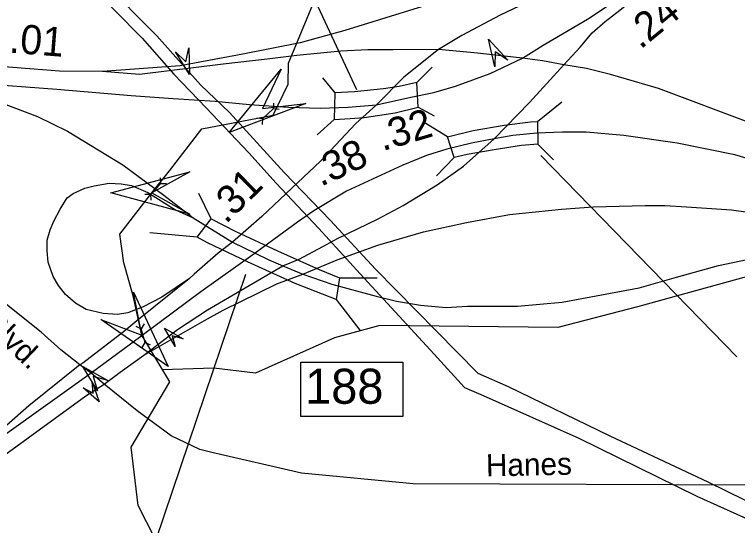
# Model space of a CAD drawing. Extents: x 1547597 to 1699558, y 810033 to 920809.
# Drawn here: x 1606161 to 1609249, y 845925 to 848109 of the extents above; entities that cross this region are included whole.
import ezdxf

# ---------------------------------------------------------------- set-up
doc = ezdxf.new("R2010")
doc.units = 0
for name, color, linetype in [('Exist Hydrographic Creek Single Shore', 7, 'Continuous'), ('Exist Road Primary Interstate Divided Center Attributed', 7, 'Continuous'), ('Exist Road Primary Interstate Interchange CELL', 7, 'Continuous'), ('Exist Road Primary Interstate Mileage Hundredths English Label', 7, 'Continuous'), ('Exist Road Primary Interstate Ramp 1 Lane Attributed', 7, 'Continuous'), ('Exist Road Primary Interstate Structure Cantilever Sign Attributed CELL', 7, 'Continuous'), ('Exist Road Primary Interstate Structure Ovrhead Sign Attributed CELL', 7, 'Continuous'), ('Exist Road Primary Interstate Structure Standard Bridge CELL', 7, 'Continuous'), ('Exist Road Primary Interstate Structure Standard Bridge Number Label', 7, 'Continuous'), ('Exist Road Primary US Divided Attributed', 7, 'Continuous'), ('Exist Road Primary US Mileage Hundredths English Label', 7, 'Continuous'), ('Exist Road Primary US Ramp 1 Lane  Attributed', 7, 'Continuous'), ('Exist Road Primary US Structure Standard Bridge CELL', 7, 'Continuous'), ('Exist Road Primary US Structure Standard Bridge Number Label', 7, 'Continuous'), ('Exist Road Secondary Structure Culvert Attributed CELL', 7, 'Continuous'), ('Exist Road Secondary Structure Culvert CELL', 7, 'Continuous'), ('Exist Road Secondary Structure Standard Bridge Attributed CELL', 7, 'Continuous'), ('Exist Road Secondary Type 51 Attributed', 7, 'Continuous'), ('Exist Road Secondary Type 51 Label', 7, 'Continuous'), ('Exist Road Secondary Type 51 Undivided 4 Lane Attributed', 7, 'Continuous'), ('Exist Utilities Electrical Transmission Line', 7, 'Continuous')]:
    doc.layers.add(name, color=color, linetype=linetype)

msp = doc.modelspace()

# ---------------------------------------------------------------- linework, layer by layer
at = {"layer": 'Exist Hydrographic Creek Single Shore'}
for points in [[(1606761.7, 845867.4), (1606688.7, 846010.1), (1606658.6, 846260.2), (1606824.8, 846538.6), (1606704.4, 846738.3), (1606667.1, 846905.8), (1606627.1, 847047.8), (1606610.3, 847169.2), (1606747.2, 847346.4), (1606823, 847441.2), (1606960.9, 847619.4), (1607265.1, 847678.5), (1607330.1, 847811.5), (1607330.7, 847901.1), (1607442.7, 848168)], [(1610566, 846777.2), (1610453, 846793.2), (1610308.9, 846894.9), (1610236.4, 846915.1), (1610166, 846944.4), (1609983.2, 846984), (1609821.8, 847016.3), (1609571.5, 847032.4), (1609336.8, 846999.2), (1609290.9, 846989.4), (1608821.5, 846859.3), (1608481.2, 846771.3), (1607720.5, 846780.1), (1607526.9, 846727.3), (1607190.5, 846575.7), (1607012.5, 846597.3), (1606791.5, 846589.4)]]:
    msp.add_lwpolyline(points, dxfattribs=at)
at = {"layer": 'Exist Road Primary Interstate Divided Center Attributed'}
for points in [[(1609597.4, 848825.8), (1609338.8, 848663.7), (1609064, 848510.1), (1608755.1, 848363), (1608523.3, 848239.8), (1608398.1, 848184.5), (1608235.8, 848106.3), (1608071.5, 848018.3), (1607971.8, 847958.6)], [(1608507.6, 847894.1), (1608577.1, 847968.7), (1608628.7, 848030.7), (1608682.9, 848079.4), (1608745.7, 848127.1), (1608859.3, 848220), (1609048.4, 848350.8), (1609160.8, 848434.9)], [(1607971.8, 847958.6), (1607824.1, 847840.3), (1607706.7, 847722.7)], [(1608209.9, 847577), (1608360.5, 847733), (1608507.6, 847894.1)], [(1607706.7, 847722.7), (1607618.5, 847642.5), (1607467.1, 847482.3), (1607345.4, 847366.2), (1607217.1, 847245.3), (1607091.7, 847136)], [(1608209.9, 847577), (1608112.6, 847558.2), (1608007.9, 847532.8), (1607919.9, 847506), (1607820.1, 847464.7), (1607578.7, 847353.4), (1607438.9, 847270.3), (1607369.4, 847221.4), (1607188.5, 847088.1)], [(1607306.8, 847034.4), (1607376.3, 847063.7), (1607478, 847117.5), (1607539.8, 847150.9), (1607713.6, 847236), (1607820.2, 847291.8), (1607965.9, 847380.7), (1608077.9, 847460.4), (1608209.9, 847577)], [(1611035.3, 846765.2), (1610795.8, 846864.2), (1610118.6, 847179.8), (1610014, 847225.8), (1609792.5, 847304.8), (1609487.9, 847435.5), (1609237.6, 847509.1), (1608991.2, 847558.7), (1608763.3, 847591.7), (1608603, 847605.2), (1608500.8, 847605.4), (1608391.6, 847601.3), (1608289.9, 847591.6), (1608209.9, 847577)], [(1607391.9, 846999.6), (1607538.3, 847060.1), (1607712.6, 847122.6), (1607907.2, 847179.3), (1608092, 847220.4), (1608274.9, 847254.6), (1608496.9, 847276.6), (1608631.8, 847286.4), (1608854.8, 847292.7), (1608937.9, 847292.7), (1609030.8, 847287.4), (1609223.4, 847273.7), (1609527.5, 847231.1), (1609726, 847190.8), (1609902.5, 847145.8), (1610082.9, 847086.7), (1610264.8, 847021.2), (1610531.7, 846904.5), (1610658.9, 846832.2)], [(1607091.7, 847136), (1607030.3, 847088.7), (1606928.2, 846998.6), (1606908, 846980.9)], [(1607188.5, 847088.1), (1606956.8, 846922.9), (1606656.6, 846700.4), (1606488.4, 846575.3)], [(1606713.3, 846652.5), (1606857, 846762.5), (1606985.1, 846846.6), (1607306.8, 847034.4)], [(1606713.3, 846652.5), (1606972.4, 846800.7), (1607052.6, 846845.6), (1607280.9, 846957.4), (1607391.9, 846999.6)], [(1606908, 846980.9), (1606683.9, 846799), (1606632.2, 846757.4), (1606452, 846618.7), (1606440, 846611.4)], [(1606544.1, 846528.1), (1606611.6, 846580.6), (1606713.3, 846652.5)], [(1606440, 846611.4), (1606221.9, 846435.9), (1606126, 846351.6), (1605745.9, 846045.7)], [(1606488.4, 846575.3), (1605745.9, 846045.7)], [(1599818.8, 841557.2), (1600350.6, 841958.7), (1600867.3, 842325.9), (1601449.6, 842758.1), (1601878.4, 843077.8), (1602246.6, 843349.2), (1602589.3, 843620.3), (1603002.8, 843931.6), (1603315.8, 844163.3), (1603639.1, 844396.2), (1604098, 844743.9), (1604791.3, 845249.5), (1605821.1, 846004.6), (1606087, 846204), (1606465.8, 846478.6), (1606544.1, 846528.1)]]:
    msp.add_lwpolyline(points, dxfattribs=at)
at = {"layer": 'Exist Road Primary Interstate Interchange CELL'}
msp.add_lwpolyline([(1607384.3, 846623.3), (1607819.2, 846623.3), (1607819.2, 846390.1), (1607384.3, 846390.1)], close=True, dxfattribs=at)
at = {"layer": 'Exist Road Primary Interstate Ramp 1 Lane Attributed'}
for p, q in [((1607091.7, 847136), (1607188.5, 847088.1)), ((1607306.8, 847034.4), (1607391.9, 846999.6))]:
    msp.add_line(p, q, dxfattribs=at)
for points in [[(1607971.8, 847958.6), (1607777.2, 847958.2), (1607669.6, 847958.2), (1607554.2, 847952.3), (1607366.5, 847934.2), (1607240.4, 847917.6), (1607051.6, 847896.1), (1606695.1, 847853), (1606537.3, 847865.3)], [(1608330.6, 847921.5), (1608139, 847943), (1607971.8, 847958.6)], [(1608507.6, 847894.1), (1608415.7, 847910.7), (1608330.6, 847921.5)], [(1610081.9, 847264.6), (1609544.6, 847533), (1609305.5, 847643.8), (1608910.9, 847793.1), (1608706.1, 847852.1), (1608604.4, 847878.5), (1608507.6, 847894.1)], [(1606908, 846980.9), (1606789.5, 846901.3), (1606710.7, 846859.5), (1606644.6, 846833), (1606600.8, 846826.3), (1606539.2, 846831.2), (1606466.9, 846847.8), (1606420.9, 846875.2), (1606377.9, 846912.4), (1606348.6, 846950.5), (1606326.1, 846988.6), (1606304.6, 847050.2), (1606299.7, 847098.2), (1606299.7, 847144.1), (1606313.4, 847189.1), (1606329, 847225.3), (1606356.4, 847276.1), (1606385.3, 847325), (1606411, 847344.2), (1606461.4, 847366), (1606500.8, 847376.3), (1606565.6, 847388.3), (1606616.5, 847385.4), (1606660.5, 847377.6), (1606729.9, 847347.3), (1606848.2, 847273.9), (1606924.5, 847240.2)], [(1607188.5, 847088.1), (1607247.2, 847060.8), (1607306.8, 847034.4)], [(1607391.9, 846999.6), (1607516.1, 846956.1), (1607705.8, 846904.8), (1607792.8, 846883.8), (1607894.5, 846867.1), (1608005, 846856.4), (1608095.4, 846862.5), (1608309.7, 846862.5), (1608500.2, 846879.8), (1608828.4, 846941.2), (1608987.7, 846986.2), (1609167.7, 847036.1), (1609289.9, 847062), (1609490.3, 847086.9), (1609558.3, 847091.3), (1609709.9, 847091.1), (1609846.8, 847080.8), (1609934.3, 847069.8), (1610036.5, 847050.7), (1610166, 847018.7), (1610283.4, 846976.9), (1610365.5, 846943.7), (1610658.9, 846832.2)]]:
    msp.add_lwpolyline(points, dxfattribs=at)
at = {"layer": 'Exist Road Primary Interstate Structure Cantilever Sign Attributed CELL'}
msp.add_lwpolyline([(1606905, 847966.2), (1606908.9, 847852), (1606848.4, 847948.9), (1606892.2, 847906.6)], close=True, dxfattribs=at)
at = {"layer": 'Exist Road Primary Interstate Structure Ovrhead Sign Attributed CELL'}
for points in [[(1606847.7, 846689.2), (1606801.1, 846767.9), (1606880.8, 846723.1), (1606833.8, 846735.9)], [(1606493.1, 846539.4), (1606522.4, 846452.8), (1606453.7, 846513.1), (1606497, 846490.8)]]:
    msp.add_lwpolyline(points, close=True, dxfattribs=at)
at = {"layer": 'Exist Road Primary Interstate Structure Standard Bridge CELL'}
for p, q in [((1608394.5, 847651.7), (1608498.3, 847735.8)), ((1608009.9, 847585.9), (1607910.8, 847647.8)), ((1608396.5, 847554), (1608463.4, 847487.2)), ((1608038.7, 847498.1), (1607962.8, 847418.8)), ((1607001.2, 847235.6), (1606948.4, 847343.8)), ((1606941, 847156.7), (1606738.1, 847176.2)), ((1607549.5, 846983.3), (1607709.3, 846983.2)), ((1607534.1, 846890), (1607636, 846759))]:
    msp.add_line(p, q, dxfattribs=at)
for points in [[(1608038.7, 847498.1), (1608009.9, 847585.9), (1608119.7, 847613), (1608251.7, 847635.6), (1608364, 847650.2), (1608394.5, 847651.7), (1608396.5, 847554), (1608325.8, 847548.7), (1608209.1, 847530.4), (1608093.7, 847510.5)], [(1607549.5, 846983.3), (1607534.1, 846890), (1607359.5, 846959.6), (1607155.9, 847051.1), (1606985.6, 847132.7), (1606941, 847156.7), (1607001.2, 847235.6), (1607105.8, 847181.3), (1607284.7, 847099), (1607462.7, 847019.1)]]:
    msp.add_lwpolyline(points, close=True, dxfattribs=at)
at = {"layer": 'Exist Road Primary Interstate Structure Standard Bridge Number Label'}
for p, q in [((1608408.9, 847506.4), (1609245.9, 846645.9)), ((1607147.5, 846997.9), (1606764.1, 845863.6))]:
    msp.add_line(p, q, dxfattribs=at)
at = {"layer": 'Exist Road Primary US Divided Attributed'}
for points in [[(1609597.4, 848825.8), (1609277.2, 848659.8), (1609029.8, 848541.4), (1608670.9, 848390.4), (1608590.7, 848364.9), (1608497.4, 848333.4), (1608341.4, 848280.4), (1608224.1, 848247.1), (1608078.4, 848199.2), (1607571.8, 848040.8), (1607380.2, 847987), (1607135.7, 847939.1), (1606868.8, 847890), (1606537.3, 847865.3)], [(1608330.6, 847921.5), (1608418.9, 847977.6), (1608608.3, 848089.2), (1608983.8, 848340), (1609077.7, 848396.7), (1609160.8, 848434.9)], [(1607706.7, 847722.7), (1607853.6, 847755.7), (1607951.6, 847775.7), (1608043.8, 847802.1), (1608191.8, 847857.1), (1608330.6, 847921.5)], [(1606537.3, 847865.3), (1606352.3, 847866.3), (1605880.9, 847903.3)], [(1605217.1, 847868.3), (1606000.2, 847815.6), (1606342, 847790.1), (1606658.4, 847762.4), (1606838.5, 847750.4), (1607017.4, 847737.7), (1607165.1, 847724), (1607331.3, 847713.2), (1607466.4, 847708.9), (1607585.8, 847712.7), (1607706.7, 847722.7)]]:
    msp.add_lwpolyline(points, dxfattribs=at)
at = {"layer": 'Exist Road Primary US Ramp 1 Lane  Attributed'}
for points in [[(1605217.1, 847868.3), (1605935.1, 847772.4), (1606069.9, 847744.7), (1606258.6, 847672.4), (1606386.7, 847609.8), (1606623.3, 847465.6), (1606799.3, 847336.5), (1606924.5, 847240.2)], [(1606924.5, 847240.2), (1607091.7, 847136)]]:
    msp.add_lwpolyline(points, dxfattribs=at)
at = {"layer": 'Exist Road Primary US Structure Standard Bridge CELL'}
for p, q in [((1607879.8, 847818.8), (1607944.4, 847883.2)), ((1607476.9, 847838.6), (1607528.8, 847773.7)), ((1607884.2, 847712.6), (1607953.7, 847675)), ((1607452.8, 847594), (1607526.4, 847659.3))]:
    msp.add_line(p, q, dxfattribs=at)
msp.add_lwpolyline([(1607528.8, 847773.7), (1607526.4, 847659.3), (1607594.1, 847664), (1607654.3, 847668.7), (1607786.2, 847688.1), (1607884.2, 847712.6), (1607879.8, 847818.8), (1607803.3, 847800.8), (1607736.6, 847791.2), (1607612.9, 847778.4)], close=True, dxfattribs=at)
at = {"layer": 'Exist Road Primary US Structure Standard Bridge Number Label'}
msp.add_line((1607623.6, 847786.5), (1607166.7, 848765.7), dxfattribs=at)
at = {"layer": 'Exist Road Secondary Structure Culvert Attributed CELL'}
for points in [[(1607405.2, 847728.3), (1607077.6, 847604.9), (1607299.6, 847875.5), (1607219.8, 847706.9)], [(1606910.2, 847255.8), (1606572.2, 847346.4), (1606910.2, 847437), (1606747.2, 847346.4)], [(1606669.2, 846921.5), (1606816.7, 846604.1), (1606530.2, 846805.2), (1606704.4, 846738.3)]]:
    msp.add_lwpolyline(points, close=True, dxfattribs=at)
at = {"layer": 'Exist Road Secondary Structure Culvert CELL'}
for p, q in [((1607266.6, 847730.3), (1607265.8, 847705)), ((1607220.8, 847664.6), (1607265.8, 847705)), ((1607291.1, 847702.9), (1607265.8, 847705)), ((1607195.5, 847666.7), (1607220.8, 847664.6)), ((1607220.1, 847639.2), (1607220.8, 847664.6)), ((1606783.3, 847410.3), (1606784.8, 847385)), ((1606743.4, 847340.9), (1606784.8, 847385)), ((1606810.2, 847385.1), (1606784.8, 847385)), ((1606718, 847340.8), (1606743.4, 847340.9)), ((1606744.9, 847315.6), (1606743.4, 847340.9)), ((1606679.7, 846777), (1606702.2, 846765.3)), ((1606715.1, 846787.1), (1606702.2, 846765.3)), ((1606718.8, 846707.1), (1606702.2, 846765.3)), ((1606705.9, 846685.3), (1606718.8, 846707.1)), ((1606741.3, 846695.4), (1606718.8, 846707.1))]:
    msp.add_line(p, q, dxfattribs=at)
at = {"layer": 'Exist Road Secondary Structure Standard Bridge Attributed CELL'}
for points in [[(1608211.9, 847884.8), (1608185.9, 848003.9), (1608268, 847913.7), (1608213.9, 847949.7)], [(1606514.7, 846499.8), (1606452.7, 846604.8), (1606558.9, 846544.9), (1606496.3, 846562.1)]]:
    msp.add_lwpolyline(points, close=True, dxfattribs=at)
at = {"layer": 'Exist Road Secondary Type 51 Attributed'}
msp.add_lwpolyline([(1606440, 846611.4), (1606359.3, 846676), (1606274.3, 846750.5), (1606118.8, 846874.7), (1605986.8, 846962.7), (1605857.4, 847007.2), (1605697.6, 847074.1), (1605526.1, 847132.2), (1605374.1, 847183.4), (1605199.3, 847236.8), (1605004.7, 847294.4), (1604899.2, 847330.9), (1604782.3, 847365.6), (1604664.8, 847404), (1604471.8, 847454.2), (1604392.8, 847476), (1604179.3, 847529.3)], dxfattribs=at)
at = {"layer": 'Exist Road Secondary Type 51 Undivided 4 Lane Attributed'}
for points in [[(1606488.4, 846575.3), (1606440, 846611.4)], [(1606544.1, 846528.1), (1606488.4, 846575.3)], [(1612615.5, 844613.7), (1612074.7, 845015.1), (1611799, 845190.3), (1611366.8, 845431.8), (1610467.7, 845880.2), (1610085.9, 846044.7), (1609831.3, 846103.1), (1609619.1, 846113.7), (1609343.4, 846097.7), (1607863.6, 846103.1), (1607386.9, 846148.3), (1607003.8, 846236.7), (1606952.2, 846249.5), (1606830.6, 846307.8), (1606684, 846415.4), (1606544.1, 846528.1)]]:
    msp.add_lwpolyline(points, dxfattribs=at)
at = {"layer": 'Exist Utilities Electrical Transmission Line'}
for points in [[(1606129.9, 848690.8), (1606414.8, 848402.5), (1606538.4, 848250.7), (1606768.3, 848017.1), (1606954.8, 847808.4), (1607078.7, 847690.4), (1607312.4, 847433), (1607510.7, 847227.8), (1607703.2, 847021), (1607962.8, 846755), (1608139.7, 846576.3), (1608269.4, 846518.8), (1608703.7, 846308.3), (1609122.2, 846111.9), (1609516.8, 845917.8), (1609929.2, 845715.5), (1610439.1, 845479.9), (1610952.6, 845226.1), (1611495.9, 844970)], [(1606130.4, 848607), (1606269.9, 848462.9), (1606466.3, 848251.8), (1606706.1, 848008.2), (1606841.7, 847854.1), (1606979.2, 847710.1), (1607161.8, 847517.3), (1607277.7, 847387.4), (1607460.4, 847194.8), (1607637, 847000.1), (1607953.2, 846657.3), (1608082.8, 846515.2), (1608162.9, 846480.4), (1608571.7, 846298.2), (1609075.3, 846050.6), (1609517.7, 845850), (1609920.3, 845653.9), (1610332.6, 845449.6), (1610757.1, 845257.1), (1611173.7, 845056.7)]]:
    msp.add_lwpolyline(points, dxfattribs=at)

# ---------------------------------------------------------------- texts
at = {"layer": 'Exist Road Primary Interstate Interchange CELL'}
msp.add_text('188', height=150, dxfattribs=at).set_placement((1607401.9, 846445))
at = {"layer": 'Exist Road Primary Interstate Mileage Hundredths English Label'}
for s, rotation, p in [('.24', 39.3064, (1608834.1, 847957.1)), ('.38', 24.7429, (1607468.9, 847371.6)), ('.31', 44.5515, (1607063.6, 847210.5))]:
    msp.add_text(s, height=125, rotation=rotation, dxfattribs=at).set_placement(p)
at = {"layer": 'Exist Road Primary US Mileage Hundredths English Label'}
for s, rotation, p in [('1.01', 355.5128, (1606042.8, 847953.3)), ('.32', 16.4475, (1607732.5, 847524.3))]:
    msp.add_text(s, height=125, rotation=rotation, dxfattribs=at).set_placement(p)
at = {"layer": 'Exist Road Secondary Type 51 Label'}
for s, rotation, p in [('Blvd.', 316.3794, (1606022.3, 846780.4)), ('Hanes', 1.1954, (1608175.2, 846134.3))]:
    msp.add_text(s, height=95, rotation=rotation, dxfattribs=at).set_placement(p)

doc.saveas('drawing.dxf')
